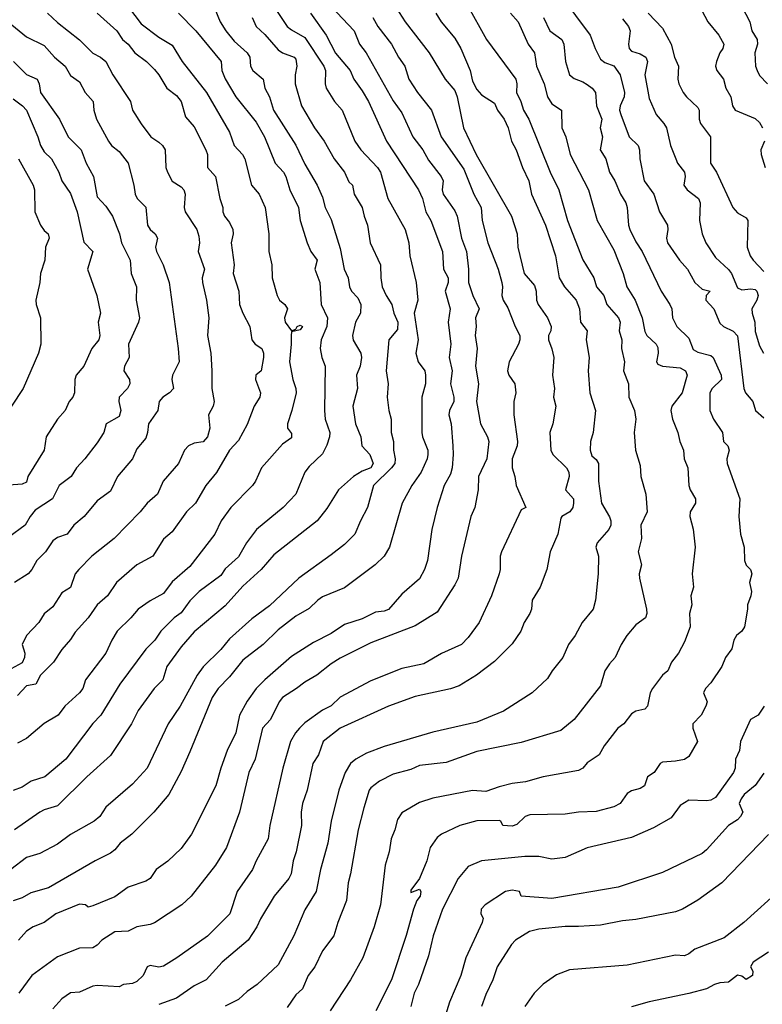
# Model space of a CAD drawing. Header units: metres. Extents: x -46681 to -43747, y -240911 to -237677.
# Tile 759 of 1056: x -45732 to -45648, y -238363 to -238251. Entities that reach past the tile are written whole.
import ezdxf

# ---------------------------------------------------------------- set-up
doc = ezdxf.new("R2010")
doc.units = ezdxf.units.M
doc.layers.add('CONTOUR_INDEX', color=1, linetype='Continuous')
doc.layers.add('CONTOUR_INTER', color=3, linetype='Continuous')

msp = doc.modelspace()

# ---------------------------------------------------------------- linework, layer by layer
at = {"layer": 'CONTOUR_INDEX'}
for points, elevation in [([(-45709.78, -238250.02), (-45709.17, -238251.52), (-45708.53, -238252.52), (-45707.6, -238253.71), (-45706.1, -238255.02), (-45705.8, -238255.52), (-45705.72, -238256.52), (-45705.46, -238257.02), (-45704.32, -238258.02), (-45704.11, -238259.02), (-45703.6, -238260.02), (-45703.13, -238261.52), (-45700.6, -238265.47), (-45699.6, -238267.62), (-45698.2, -238270.02), (-45697.6, -238271.37), (-45697.27, -238272.52), (-45696.6, -238273.91), (-45695.6, -238277.18), (-45695.14, -238279.52), (-45694.67, -238280.52), (-45694.51, -238281.52), (-45694.3, -238282.02), (-45693.6, -238282.76), (-45693.26, -238283.52), (-45693.29, -238284.52), (-45693.84, -238285.52), (-45694.19, -238287.02), (-45694.1, -238287.55), (-45693.24, -238289.02), (-45693.17, -238289.52), (-45693.31, -238290.52), (-45693.75, -238291.52), (-45693.63, -238293.02), (-45694.15, -238295.02), (-45693.85, -238297.02), (-45693.26, -238298.52), (-45693.13, -238299.52), (-45692.22, -238300.52), (-45691.84, -238301.52), (-45692.12, -238302.02), (-45693.1, -238302.4), (-45694.09, -238303.02), (-45695.77, -238304.52), (-45697.1, -238306.63), (-45698.2, -238308.02), (-45703.1, -238311.88), (-45704.52, -238313.52), (-45706.6, -238315.43), (-45708.6, -238317.65), (-45712.1, -238320.61), (-45713.6, -238322.28), (-45715.19, -238324.52), (-45715.68, -238326.02), (-45716.64, -238327.02), (-45718.45, -238329.52), (-45719.22, -238331.02), (-45721.6, -238334.61), (-45724.28, -238337.02), (-45727.6, -238340.31), (-45729.1, -238340.75), (-45729.6, -238341.02), (-45732.45, -238343.02)], 100), ([(-45650.1, -238249.79), (-45649.21, -238251.52), (-45648.96, -238252.52), (-45648.36, -238253.52), (-45648.35, -238254.02), (-45648.65, -238255.02), (-45648.56, -238256.52), (-45648.38, -238257.02), (-45648.1, -238257.57), (-45647.2, -238258.52)], 85), ([(-45691.9, -238251.02), (-45691.31, -238252.02), (-45689.79, -238254.02), (-45688.98, -238255.52), (-45688.26, -238256.52), (-45687.8, -238258.02), (-45686.81, -238259.52), (-45685.26, -238261.52), (-45684.13, -238264.52), (-45681.6, -238268.18), (-45680.46, -238271.02), (-45679.63, -238272.52), (-45679.51, -238274.02), (-45678.87, -238276.52), (-45677.69, -238279.52), (-45677.27, -238281.02), (-45677.19, -238281.52), (-45677.27, -238282.52), (-45677.13, -238283.02), (-45676.6, -238283.9), (-45675.78, -238286.02), (-45675.24, -238287.02), (-45675.23, -238287.52), (-45675.39, -238288.02), (-45676.44, -238290.02), (-45676.63, -238291.02), (-45676.5, -238291.52), (-45675.79, -238292.52), (-45675.69, -238293.52), (-45675.91, -238294.52), (-45675.92, -238296.02), (-45675.52, -238299.02), (-45675.56, -238299.52), (-45676.1, -238301.02), (-45676.12, -238302.02), (-45675.8, -238303.02), (-45675.66, -238304.02), (-45674.57, -238306.52), (-45675.1, -238306.79), (-45677.32, -238311.52), (-45677.46, -238312.02), (-45677.46, -238313.52), (-45677.58, -238314.02), (-45678.46, -238316.52), (-45679.85, -238319.52), (-45681.1, -238321.25), (-45681.83, -238322.02), (-45684.1, -238323.04), (-45686.1, -238324.2), (-45688.6, -238324.75), (-45692.1, -238326.13), (-45695.6, -238328), (-45696.6, -238328.97), (-45697.6, -238329.47), (-45699.6, -238330.9), (-45700.2, -238331.52), (-45700.64, -238332.02), (-45701.19, -238333.02), (-45702.07, -238336.02), (-45703.56, -238342.52), (-45703.73, -238344.02), (-45705.11, -238346.52), (-45705.5, -238347.52), (-45707.23, -238350.02), (-45708.06, -238352.52), (-45710.6, -238355.05), (-45714.09, -238357.52), (-45715.6, -238358.46), (-45716.1, -238358.57), (-45717.1, -238358.37), (-45717.43, -238358.52), (-45717.9, -238359.52), (-45718.6, -238360.2), (-45719.1, -238360.41), (-45720.1, -238360.52), (-45720.6, -238360.8), (-45723.1, -238360.64), (-45723.6, -238360.74), (-45725.1, -238361.39), (-45726.1, -238361.47), (-45727.1, -238362.16), (-45728.1, -238363.3)], 95), ([(-45672.57, -238251.02), (-45671.83, -238252.52), (-45670.5, -238253.52), (-45670.27, -238254.02), (-45670.08, -238256.02), (-45669.6, -238257.53), (-45669.1, -238257.94), (-45668.1, -238258.29), (-45667.6, -238258.61), (-45667.06, -238259.02), (-45666.69, -238259.52), (-45666.56, -238261.02), (-45665.94, -238262.52), (-45666.13, -238263.52), (-45665.88, -238264.52), (-45666.14, -238266.02), (-45665.52, -238267.02), (-45665.08, -238268.52), (-45664.48, -238269.52), (-45663.86, -238271.02), (-45663.23, -238272.02), (-45663.08, -238272.52), (-45662.95, -238274.52), (-45662.77, -238275.02), (-45662.1, -238276.44), (-45661.39, -238277.52), (-45659.23, -238282.02), (-45658.27, -238283.52), (-45658.05, -238284.02), (-45657.95, -238285.02), (-45657.48, -238286.02), (-45656.1, -238287.32), (-45655.6, -238288.61), (-45655.1, -238288.93), (-45653.6, -238289.28), (-45653.35, -238289.52), (-45652.45, -238291.52), (-45652.4, -238292.02), (-45653.48, -238293.02), (-45653.74, -238293.52), (-45653.72, -238295.52), (-45653.31, -238296.52), (-45652.28, -238298.02), (-45652.2, -238299.02), (-45651.71, -238299.52), (-45651.54, -238300.02), (-45651.81, -238301.02), (-45651.75, -238301.52), (-45650.35, -238305.52), (-45650.46, -238307.52), (-45650.26, -238309.52), (-45649.83, -238311.02), (-45649.79, -238312.52), (-45649.6, -238313.04), (-45649.14, -238313.52), (-45648.98, -238314.02), (-45649.22, -238315.02), (-45649, -238316.02), (-45649.07, -238316.52), (-45649.47, -238317.52), (-45649.45, -238318.02), (-45649.81, -238320.02), (-45650.1, -238320.5), (-45650.7, -238321.02), (-45651.01, -238321.52), (-45651.24, -238322.52), (-45651.95, -238323.52), (-45652.37, -238324.52), (-45653.6, -238326.37), (-45654.22, -238327.02), (-45654.46, -238327.52), (-45654.02, -238328.52), (-45654.18, -238329.02), (-45654.72, -238330.02), (-45655.65, -238331.02), (-45655.65, -238331.52), (-45655.14, -238333.02), (-45656.1, -238334.72), (-45656.6, -238335.05), (-45657.6, -238335.26), (-45659.1, -238335.36), (-45659.34, -238335.52), (-45660.04, -238336.52), (-45660.79, -238337.02), (-45661.12, -238338.02), (-45661.6, -238338.33), (-45662.6, -238338.61), (-45663.1, -238338.89), (-45663.9, -238340.02), (-45664.6, -238340.42), (-45666.6, -238340.96), (-45668.6, -238341.01), (-45670.1, -238341.26), (-45674.1, -238341.31), (-45674.65, -238341.52), (-45675.6, -238342.42), (-45676.1, -238342.6), (-45677.15, -238342.52), (-45677.4, -238342.02), (-45677.6, -238341.95), (-45680.1, -238342), (-45682.05, -238342.52), (-45684.1, -238343.5), (-45684.6, -238343.9), (-45685.39, -238345.02), (-45685.78, -238346.52), (-45686.62, -238348.52), (-45687.6, -238349.85), (-45687.6, -238350.13), (-45686.6, -238349.74), (-45686.46, -238350.02), (-45686.52, -238350.52), (-45686.9, -238351.02), (-45687.29, -238352.02), (-45688.1, -238354.97), (-45689.77, -238360.02), (-45691.56, -238363.52)], 90), ([(-45733.18, -238251.52), (-45731.1, -238253.19), (-45729.1, -238254.18), (-45727.94, -238255.52), (-45726.73, -238256.52), (-45726.1, -238257.6), (-45725.1, -238258.32), (-45724.47, -238259.52), (-45723.54, -238260.52), (-45723.46, -238261.52), (-45723.16, -238262.52), (-45721.81, -238265.02), (-45721.46, -238265.52), (-45720.6, -238266.18), (-45719.6, -238267.52), (-45718.93, -238270.02), (-45718.8, -238271.02), (-45718.57, -238271.52), (-45717.6, -238272.51), (-45717.38, -238274.52), (-45717.1, -238275.04), (-45716.52, -238275.52), (-45716.28, -238276.02), (-45716.5, -238277.02), (-45716.39, -238277.52), (-45715.63, -238279.02), (-45714.96, -238281.02), (-45713.91, -238288.52), (-45713.83, -238290.02), (-45714.56, -238291.52), (-45714.63, -238292.02), (-45714.47, -238293.02), (-45714.91, -238293.52), (-45715.65, -238294.02), (-45716.06, -238294.52), (-45716.23, -238295.52), (-45717.3, -238297.02), (-45717.39, -238298.02), (-45717.6, -238298.65), (-45718.6, -238299.85), (-45719.1, -238301.02), (-45720.78, -238303.02), (-45721.6, -238304.67), (-45723.1, -238305.74), (-45724.57, -238307.52), (-45725.75, -238308.52), (-45726.48, -238309.52), (-45727.6, -238309.9), (-45728.1, -238310.29), (-45728.94, -238311.52), (-45729.93, -238312.52), (-45730.5, -238313.52), (-45730.92, -238314.02), (-45732.44, -238315.02)], 105), ([(-45647.1, -238356.86), (-45648.84, -238358.02), (-45649.13, -238358.52), (-45648.88, -238359.02), (-45648.89, -238359.52), (-45649.6, -238359.98), (-45650.1, -238359.61), (-45650.6, -238359.49), (-45651.6, -238360.27), (-45652.6, -238360.33), (-45653.22, -238360.52), (-45654.1, -238361.01), (-45656.1, -238361.57), (-45660.6, -238362.48), (-45662.6, -238363.06)], 85)]:
    msp.add_lwpolyline(points, dxfattribs=dict(at, elevation=elevation))
at = {"layer": 'CONTOUR_INTER'}
for points, elevation in [([(-45720.15, -238249.02), (-45718.1, -238251.72), (-45716.1, -238253.23), (-45714.6, -238254.14), (-45713.48, -238256.02), (-45710.72, -238259.52), (-45708.13, -238264.02), (-45707.57, -238265.52), (-45706.65, -238266.52), (-45706.38, -238267.02), (-45705.62, -238270.02), (-45704.74, -238271.02), (-45704.08, -238272.52), (-45703.67, -238275.52), (-45703.65, -238277.52), (-45703.33, -238279.02), (-45703.27, -238280.52), (-45702.73, -238282.52), (-45702.47, -238283.02), (-45701.84, -238283.52), (-45701.53, -238284.02), (-45701.88, -238285.02), (-45701.8, -238285.52), (-45701.1, -238286.5), (-45700.6, -238286.33), (-45700.45, -238286.02), (-45700.1, -238285.87), (-45699.83, -238286.02), (-45700.1, -238286.4), (-45701.1, -238286.6), (-45701.15, -238287.02), (-45701.12, -238288.02), (-45701.32, -238290.02), (-45700.94, -238292.02), (-45700.59, -238293.02), (-45700.57, -238293.52), (-45701.04, -238295.52), (-45701.55, -238297.02), (-45701.55, -238297.52), (-45701.1, -238298.15), (-45701.1, -238298.63), (-45702.1, -238299.35), (-45704.49, -238302.02), (-45705.17, -238303.52), (-45705.52, -238304.02), (-45707.97, -238306.52), (-45709.04, -238308.02), (-45709.79, -238309.52), (-45712.6, -238313.21), (-45714.6, -238314.92), (-45715.6, -238316.26), (-45717.1, -238317.08), (-45718.45, -238318.02), (-45719.28, -238319.02), (-45720.85, -238320.52), (-45721.45, -238321.52), (-45722.12, -238323.02), (-45724.4, -238326.02), (-45724.73, -238327.02), (-45725.1, -238327.52), (-45726.75, -238329.02), (-45727.53, -238330.02), (-45729.1, -238330.99), (-45731.1, -238332.67), (-45732.1, -238333.21)], 102), ([(-45670.6, -238248.54), (-45667.26, -238253.02), (-45666.72, -238254.52), (-45666.1, -238255.75), (-45665.6, -238256.12), (-45664.6, -238256.51), (-45663.89, -238257.52), (-45663.4, -238259.52), (-45663.42, -238260.02), (-45663.89, -238261.02), (-45663.94, -238261.52), (-45663.82, -238262.02), (-45662.85, -238264.52), (-45661.86, -238265.52), (-45661.68, -238266.02), (-45661.66, -238267.02), (-45661.17, -238269.52), (-45660.08, -238271.02), (-45659.43, -238273.02), (-45658.54, -238274.52), (-45658.5, -238275.02), (-45658.65, -238276.02), (-45658.51, -238276.52), (-45657.16, -238278.52), (-45656.25, -238279.52), (-45655.41, -238281.02), (-45654.6, -238281.78), (-45653.69, -238282.02), (-45654.16, -238282.52), (-45654.17, -238283.02), (-45653.29, -238284.02), (-45652.6, -238285.62), (-45652.2, -238286.02), (-45651.1, -238286.54), (-45650.6, -238287.08), (-45649.87, -238293.02), (-45649.68, -238293.52), (-45648.87, -238294.52), (-45648.57, -238295.52), (-45647.6, -238296.36)], 89), ([(-45703.1, -238249.77), (-45701.57, -238252.02), (-45701.1, -238252.43), (-45699.6, -238253.28), (-45697.44, -238256.52), (-45697.24, -238257.02), (-45697.29, -238258.52), (-45697.18, -238259.02), (-45696.22, -238260.52), (-45695.34, -238261.52), (-45693.92, -238265.02), (-45693.25, -238266.02), (-45691.35, -238268.02), (-45691.02, -238268.52), (-45690.19, -238271.52), (-45688.22, -238275.02), (-45687.81, -238276.52), (-45687.69, -238278.02), (-45686.97, -238281.02), (-45686.78, -238283.02), (-45687.21, -238284.52), (-45686.75, -238287.52), (-45687.01, -238289.02), (-45686.74, -238290.02), (-45685.98, -238291.02), (-45685.91, -238291.52), (-45685.93, -238292.52), (-45686.34, -238294.02), (-45686.32, -238298.02), (-45686.27, -238298.52), (-45685.66, -238300.02), (-45685.64, -238300.52), (-45685.74, -238301.02), (-45686.4, -238302.52), (-45687.48, -238304.02), (-45688.56, -238306.02), (-45689.98, -238311.02), (-45690.61, -238312.02), (-45691.61, -238313.02), (-45695.1, -238315.61), (-45697.6, -238316.64), (-45698.1, -238316.99), (-45699.1, -238317.94), (-45700.6, -238318.83), (-45702.6, -238320.36), (-45704.29, -238322.02), (-45706.6, -238323.79), (-45708.1, -238325.7), (-45709.41, -238327.02), (-45710.07, -238328.02), (-45712.6, -238334.2), (-45713.6, -238336.43), (-45714.99, -238339.02), (-45716.67, -238341.02), (-45719.16, -238343.52), (-45720.48, -238344.52), (-45721.1, -238345.28), (-45721.6, -238345.67), (-45723.31, -238346.52), (-45728.6, -238349.59), (-45730.6, -238350.17), (-45731.6, -238350.71), (-45732.6, -238351.06)], 98), ([(-45696.6, -238249.77), (-45694, -238252.52), (-45693.39, -238254.02), (-45692.64, -238255.02), (-45689.6, -238260.46), (-45688.6, -238261.83), (-45687.34, -238264.52), (-45686.22, -238266.02), (-45685.6, -238267.16), (-45684.16, -238269.02), (-45683.92, -238269.52), (-45684.02, -238270.52), (-45683.91, -238271.02), (-45682.6, -238272.91), (-45682.33, -238273.52), (-45681.84, -238276.02), (-45681.29, -238277.52), (-45681.04, -238279.52), (-45681.05, -238281.02), (-45680.57, -238282.52), (-45679.84, -238284.02), (-45680.27, -238285.02), (-45680.18, -238286.02), (-45680.31, -238287.02), (-45680.08, -238288.52), (-45680.25, -238290.52), (-45679.93, -238292.52), (-45680.14, -238294.52), (-45679.7, -238297.02), (-45678.89, -238298.52), (-45678.76, -238299.02), (-45678.99, -238301.02), (-45679.93, -238303.02), (-45679.95, -238304.52), (-45680.35, -238306.52), (-45680.78, -238307.52), (-45681.85, -238312.02), (-45682.24, -238314.52), (-45682.6, -238315.27), (-45684.6, -238318.37), (-45687.1, -238319.92), (-45692.1, -238321.85), (-45695.6, -238323.58), (-45696.6, -238324.2), (-45698.23, -238325.52), (-45699.6, -238326.29), (-45700.52, -238327.02), (-45702.13, -238328.02), (-45702.49, -238328.52), (-45703.48, -238330.52), (-45704.39, -238331.52), (-45705.22, -238335.02), (-45705.91, -238336.52), (-45706.97, -238341.02), (-45708.45, -238345.02), (-45709.7, -238347.02), (-45712.45, -238350.52), (-45713.52, -238351.52), (-45716.6, -238353.54), (-45717.1, -238353.75), (-45718.6, -238354.01), (-45719.6, -238354.48), (-45721.1, -238354.58), (-45722.58, -238355.52), (-45723.1, -238356.07), (-45723.6, -238356.37), (-45725.1, -238356.43), (-45727.6, -238357.4), (-45730.5, -238359.52), (-45731.96, -238361.52)], 96), ([(-45689.6, -238249.4), (-45688.23, -238251.52), (-45685.5, -238255.02), (-45683.68, -238258.02), (-45682.6, -238259.27), (-45682.32, -238260.02), (-45681.63, -238263.52), (-45680.17, -238266.52), (-45676.17, -238273.52), (-45675.53, -238275.52), (-45675.48, -238277.02), (-45674.75, -238280.02), (-45673.6, -238281.37), (-45673.38, -238282.02), (-45673.36, -238283.02), (-45673.18, -238283.52), (-45672.1, -238285.02), (-45671.68, -238286.02), (-45671.73, -238286.52), (-45672.01, -238287.02), (-45672.01, -238287.52), (-45671.6, -238288.53), (-45671.41, -238289.52), (-45671.55, -238291.52), (-45671.3, -238293.02), (-45671.44, -238294.02), (-45671.15, -238295.02), (-45671.49, -238297.02), (-45671.83, -238298.02), (-45671.75, -238300.02), (-45671.5, -238300.52), (-45669.94, -238302.02), (-45669.71, -238302.52), (-45669.67, -238303.02), (-45670.06, -238304.52), (-45669.16, -238305.52), (-45669.16, -238306.02), (-45669.25, -238306.52), (-45669.59, -238307.02), (-45670.49, -238307.52), (-45670.6, -238307.73), (-45670.94, -238309.52), (-45671.81, -238311.52), (-45672.17, -238313.52), (-45672.95, -238315.52), (-45673.84, -238317.02), (-45673.93, -238318.02), (-45674.1, -238318.52), (-45674.74, -238319.52), (-45675.14, -238320.52), (-45676.1, -238321.95), (-45678.1, -238323.94), (-45680.14, -238325.52), (-45682.1, -238326.71), (-45683.1, -238327.04), (-45687.1, -238327.91), (-45690.1, -238329), (-45695.6, -238331.51), (-45697.5, -238333.02), (-45698.04, -238334.52), (-45698.68, -238335.52), (-45699.33, -238338.52), (-45699.83, -238340.02), (-45699.99, -238341.02), (-45699.98, -238342.52), (-45700.55, -238345.52), (-45700.92, -238346.52), (-45701.15, -238348.02), (-45701.41, -238348.52), (-45703.06, -238350.52), (-45704.6, -238353.08), (-45705.03, -238354.02), (-45706.01, -238355.52), (-45708.93, -238358.02), (-45710.75, -238360.02), (-45712.1, -238360.69), (-45714.1, -238362.08), (-45716.1, -238362.8)], 94), ([(-45681.26, -238249.52), (-45679, -238253.52), (-45675.68, -238258.02), (-45675.57, -238258.52), (-45675.61, -238259.52), (-45675.13, -238260.52), (-45674.84, -238261.52), (-45674.21, -238262.52), (-45671.79, -238268.52), (-45670.82, -238270.52), (-45669.83, -238274.02), (-45668.1, -238278.46), (-45666.86, -238280.52), (-45666.57, -238281.52), (-45665.73, -238282.52), (-45665.39, -238283.52), (-45664.07, -238285.02), (-45663.89, -238285.52), (-45664, -238286.52), (-45663.71, -238287.52), (-45663.73, -238288.52), (-45663.4, -238290.02), (-45663.51, -238291.02), (-45662.94, -238292.52), (-45662.91, -238294.02), (-45662.26, -238295.52), (-45662.12, -238296.52), (-45662.28, -238298.02), (-45662.13, -238300.02), (-45661.6, -238301.77), (-45661.53, -238303.02), (-45660.99, -238305.02), (-45660.84, -238307.02), (-45661.56, -238308.52), (-45661.46, -238310.02), (-45661.84, -238311.52), (-45661.45, -238313.02), (-45661.74, -238314.02), (-45661.68, -238314.52), (-45660.89, -238318.02), (-45660.87, -238318.52), (-45661.03, -238319.02), (-45662.1, -238319.82), (-45663.14, -238321.02), (-45663.78, -238322.02), (-45664.45, -238323.52), (-45665.1, -238324.21), (-45665.6, -238325.01), (-45666.1, -238326.7), (-45669.08, -238330.52), (-45670.6, -238331.76), (-45675.1, -238333.12), (-45680.1, -238334.16), (-45683.6, -238335.41), (-45686.6, -238335.73), (-45687.6, -238336.19), (-45689.6, -238336.7), (-45691.13, -238337.52), (-45692.1, -238338.26), (-45692.3, -238338.52), (-45692.91, -238340.52), (-45693.53, -238343.02), (-45694.4, -238348.02), (-45694.67, -238349.02), (-45694.88, -238351.02), (-45695.86, -238353.52), (-45696.3, -238355.02), (-45697.6, -238356.73), (-45698.44, -238358.52), (-45699.2, -238359.52), (-45699.83, -238361.02), (-45700.6, -238361.72), (-45701.6, -238363.14)], 92), ([(-45655.02, -238249.52), (-45653.95, -238251.52), (-45652.72, -238253.02), (-45652.14, -238254.02), (-45652.24, -238254.52), (-45652.58, -238255.02), (-45652.97, -238256.02), (-45653.07, -238256.52), (-45652.92, -238257.02), (-45652.19, -238258.02), (-45651.92, -238259.02), (-45651.36, -238260.02), (-45651.18, -238261.02), (-45650.87, -238261.52), (-45648.6, -238262.47), (-45648.1, -238262.91), (-45647.78, -238263.52)], 86), ([(-45728.73, -238250.52), (-45727.6, -238251.58), (-45725.1, -238253.53), (-45723.6, -238255.06), (-45722.71, -238255.52), (-45722.12, -238256.02), (-45721.32, -238257.52), (-45719.34, -238260.52), (-45719.08, -238261.52), (-45718.1, -238263.07), (-45717.03, -238264.52), (-45716.1, -238265.15), (-45715.7, -238265.52), (-45715.41, -238266.02), (-45715.31, -238268.02), (-45715.14, -238268.52), (-45714.6, -238269.54), (-45713.6, -238270.18), (-45713.3, -238270.52), (-45713.15, -238271.02), (-45713.24, -238272.52), (-45713.15, -238273.02), (-45711.82, -238275.02), (-45711.6, -238275.77), (-45711.52, -238276.52), (-45711.67, -238277.52), (-45710.93, -238279.52), (-45711.2, -238280.52), (-45711.18, -238281.02), (-45710.72, -238283.02), (-45710.47, -238285.02), (-45710.61, -238287.02), (-45710.23, -238289.02), (-45710.1, -238291.02), (-45710.13, -238293.02), (-45709.84, -238294.52), (-45709.95, -238295.02), (-45710.49, -238296.02), (-45710.33, -238297.52), (-45710.6, -238298.52), (-45711.1, -238299.09), (-45712.1, -238299.23), (-45712.75, -238299.52), (-45713.21, -238300.02), (-45713.9, -238301.52), (-45715.62, -238303.52), (-45716.25, -238305.02), (-45717.45, -238306.02), (-45718.22, -238307.02), (-45721.17, -238310.02), (-45723.69, -238312.02), (-45725.17, -238313.52), (-45725.57, -238314.02), (-45726.1, -238315.57), (-45727.1, -238316.19), (-45728.1, -238317.77), (-45729.1, -238318.54), (-45729.7, -238319.52), (-45731.11, -238321.02), (-45731.58, -238322.02), (-45731.3, -238323.02), (-45731.33, -238323.52), (-45731.6, -238324.09), (-45734.1, -238325.48)], 104), ([(-45705.53, -238251.02), (-45705.08, -238252.02), (-45704.1, -238252.94), (-45702.6, -238254.69), (-45702.1, -238255.03), (-45700.8, -238255.52), (-45700.6, -238255.75), (-45700.48, -238256.52), (-45700.68, -238257.52), (-45700.69, -238258.52), (-45699.95, -238261.02), (-45698.49, -238263.52), (-45697.39, -238265.02), (-45696.27, -238267.02), (-45695.09, -238268.52), (-45694.6, -238269.64), (-45694.2, -238270.02), (-45694, -238271.02), (-45693.09, -238272.52), (-45692.88, -238273.52), (-45692.5, -238274.52), (-45692.17, -238276.52), (-45691.02, -238279.02), (-45690.98, -238280.52), (-45690.81, -238281.52), (-45690.38, -238282.52), (-45689.74, -238283.52), (-45689.5, -238284.52), (-45689.05, -238285.52), (-45689.1, -238286.34), (-45690.07, -238287.52), (-45690.36, -238291.02), (-45690.16, -238292.52), (-45690.25, -238294.02), (-45690.07, -238295.52), (-45689.82, -238296.52), (-45689.82, -238298.02), (-45689.54, -238299.02), (-45689.56, -238300.02), (-45689.34, -238301.02), (-45689.41, -238301.52), (-45689.76, -238302.02), (-45691.81, -238304.02), (-45692.48, -238306.52), (-45693.3, -238308.02), (-45693.92, -238309.52), (-45695.1, -238310.69), (-45696.6, -238311.89), (-45700.26, -238314.52), (-45703.6, -238317.66), (-45705.6, -238319.13), (-45708.1, -238321.39), (-45709.1, -238322.59), (-45711.1, -238324.54), (-45711.78, -238325.52), (-45713.71, -238329.02), (-45715.06, -238331.02), (-45717.45, -238336.02), (-45719.1, -238337.83), (-45722.1, -238340.44), (-45722.81, -238341.52), (-45723.42, -238342.02), (-45726.1, -238343.54), (-45727.6, -238344.65), (-45729.6, -238345.69), (-45731.1, -238346.16), (-45732.88, -238347.52)], 99), ([(-45713.87, -238250.52), (-45711.91, -238252.52), (-45709.07, -238256.02), (-45708.99, -238257.02), (-45708.6, -238257.98), (-45707.38, -238260.02), (-45705.1, -238262.88), (-45704.14, -238264.52), (-45702.95, -238267.52), (-45702, -238268.52), (-45701.73, -238269.02), (-45701.28, -238270.52), (-45700.31, -238272.52), (-45700.1, -238274.02), (-45699.32, -238276.52), (-45698.9, -238277.52), (-45698.17, -238278.52), (-45698.46, -238279.52), (-45697.87, -238281.02), (-45697.72, -238283.52), (-45697.02, -238285.02), (-45697.08, -238286.02), (-45697.74, -238287.52), (-45697.84, -238288.52), (-45697.67, -238289.52), (-45697.27, -238290.52), (-45697.37, -238295.52), (-45697.28, -238296.52), (-45696.76, -238298.02), (-45696.8, -238298.52), (-45697.1, -238299.45), (-45697.6, -238300.42), (-45699.1, -238301.86), (-45699.6, -238302.52), (-45700.61, -238305.02), (-45702.03, -238306.52), (-45705.06, -238309.02), (-45706.17, -238310.52), (-45707.1, -238312.09), (-45708.6, -238313.46), (-45709.1, -238314.23), (-45711.53, -238316.02), (-45712.6, -238317.07), (-45713.6, -238318.45), (-45714.36, -238319.02), (-45715.87, -238320.52), (-45716.55, -238321.52), (-45717.6, -238322.55), (-45720.54, -238326.52), (-45722.68, -238330.02), (-45723.6, -238330.96), (-45726.64, -238335.02), (-45729.01, -238337.02), (-45730.58, -238337.52), (-45731.6, -238338.19), (-45732.6, -238338.56)], 101), ([(-45723.09, -238250.52), (-45720.88, -238252.52), (-45720.21, -238253.52), (-45719.6, -238254.04), (-45718.82, -238255.02), (-45717.51, -238256.02), (-45716.6, -238256.9), (-45716.1, -238257.5), (-45715.21, -238259.02), (-45714.1, -238259.86), (-45713.59, -238260.52), (-45713.1, -238262.27), (-45712.1, -238263.41), (-45710.78, -238266.02), (-45710.62, -238266.52), (-45710.6, -238268.02), (-45709.69, -238269.02), (-45709.22, -238271.52), (-45708.87, -238272.52), (-45708.86, -238273.02), (-45708.68, -238273.52), (-45708.1, -238274.25), (-45707.74, -238275.02), (-45707.71, -238275.52), (-45707.91, -238276.52), (-45707.57, -238279.02), (-45707.69, -238280.02), (-45707.05, -238282.02), (-45706.97, -238283.52), (-45706.62, -238284.52), (-45705.82, -238286.02), (-45705.58, -238287.52), (-45705.19, -238288.02), (-45704.46, -238288.52), (-45704.27, -238289.02), (-45704.28, -238289.52), (-45704.53, -238291.02), (-45705.14, -238291.52), (-45705.18, -238292.02), (-45704.6, -238293.52), (-45704.68, -238294.02), (-45705.32, -238295.02), (-45706.1, -238297.12), (-45707.1, -238298.93), (-45708.1, -238300.01), (-45709.6, -238302.54), (-45710.81, -238304.02), (-45711.97, -238306.02), (-45712.97, -238307.02), (-45714.6, -238309.28), (-45715.6, -238310.11), (-45716.8, -238312.02), (-45718.62, -238313.02), (-45720.89, -238315.02), (-45721.93, -238316.52), (-45723.09, -238317.52), (-45724.1, -238319.02), (-45725.6, -238320.64), (-45726.1, -238321.47), (-45727.1, -238322.59), (-45728.04, -238324.02), (-45729.53, -238325.52), (-45730.03, -238326.52), (-45731.1, -238326.71), (-45732.1, -238327.81)], 103), ([(-45698.96, -238250.52), (-45697.16, -238253.02), (-45696.1, -238255.06), (-45694.45, -238257.02), (-45694.05, -238258.02), (-45693.1, -238259.31), (-45692.39, -238260.52), (-45690.34, -238265.02), (-45686.71, -238270.52), (-45686.26, -238271.52), (-45685.89, -238273.02), (-45685.32, -238274.02), (-45684.01, -238277.52), (-45683.89, -238279.52), (-45683.36, -238280.52), (-45683.35, -238281.02), (-45683.7, -238282.02), (-45683.13, -238284.02), (-45683.34, -238285.52), (-45683.07, -238288.02), (-45683.26, -238289.52), (-45682.9, -238291.02), (-45683.08, -238292.52), (-45682.72, -238294.02), (-45682.72, -238294.52), (-45683.19, -238295.52), (-45683.28, -238296.02), (-45683, -238297.02), (-45682.84, -238299.52), (-45682.79, -238300.52), (-45682.92, -238302.02), (-45683.1, -238302.73), (-45683.8, -238304.02), (-45684.61, -238306.52), (-45685.21, -238309.02), (-45685.69, -238312.52), (-45686.02, -238313.52), (-45686.6, -238314.59), (-45688.6, -238316.34), (-45690.1, -238318.07), (-45690.6, -238318.27), (-45691.6, -238318.37), (-45693.1, -238319.13), (-45695.1, -238319.77), (-45696.6, -238320.78), (-45698.6, -238321.79), (-45701.1, -238323.4), (-45704.11, -238326.02), (-45705.08, -238327.02), (-45706.1, -238328.45), (-45706.97, -238330.02), (-45707.38, -238332.02), (-45708.38, -238334.02), (-45709.1, -238336.02), (-45709.66, -238338.02), (-45712.4, -238343.52), (-45713.6, -238345.15), (-45715.1, -238346.56), (-45716.43, -238347.52), (-45717.1, -238348.54), (-45717.6, -238348.85), (-45719.6, -238349.5), (-45721.1, -238350.62), (-45723.6, -238351.63), (-45724.1, -238351.77), (-45724.4, -238351.52), (-45725.1, -238351.42), (-45727.76, -238352.52), (-45729.1, -238353.51), (-45730.33, -238354.02), (-45731.1, -238354.5), (-45731.99, -238355.52)], 97), ([(-45684.76, -238250.52), (-45684.15, -238251.52), (-45682.6, -238253.36), (-45681.91, -238254.52), (-45680.85, -238257.02), (-45680.6, -238258.21), (-45680.1, -238259.17), (-45679.6, -238259.76), (-45678.1, -238260.73), (-45677.76, -238261.52), (-45677.02, -238262.52), (-45676.58, -238263.52), (-45676.19, -238265.02), (-45675.65, -238266.02), (-45674.94, -238268.02), (-45674.23, -238269.52), (-45673.93, -238271.02), (-45672.33, -238274.52), (-45671.19, -238278.02), (-45670.79, -238280.52), (-45670.17, -238281.52), (-45668.88, -238283.02), (-45668.48, -238284.02), (-45668.39, -238285.52), (-45667.63, -238286.52), (-45667.72, -238287.52), (-45667.39, -238289.52), (-45667.49, -238291.02), (-45667.32, -238293.52), (-45666.69, -238295.52), (-45666.93, -238298.02), (-45667.25, -238299.02), (-45667.28, -238300.02), (-45667.1, -238300.65), (-45666.6, -238301.07), (-45666.32, -238301.52), (-45666.35, -238303.52), (-45665.98, -238306.02), (-45665.1, -238307.58), (-45664.93, -238308.02), (-45664.93, -238308.52), (-45665.15, -238309.02), (-45666.47, -238310.52), (-45666.65, -238311.02), (-45666.34, -238312.02), (-45666.38, -238314.02), (-45666.69, -238317.02), (-45666.94, -238318.02), (-45668.19, -238319.52), (-45668.96, -238321.02), (-45669.75, -238322.02), (-45670.39, -238323.52), (-45671.59, -238325.02), (-45672.1, -238325.87), (-45673.83, -238327.52), (-45677.1, -238329.58), (-45680.1, -238330.82), (-45685.1, -238331.96), (-45690.6, -238333.57), (-45692.6, -238334.35), (-45693.81, -238335.02), (-45694.42, -238335.52), (-45695.01, -238336.52), (-45695.72, -238338.52), (-45696.61, -238342.02), (-45696.98, -238344.52), (-45697.8, -238347.52), (-45698.31, -238350.02), (-45699.6, -238352.07), (-45700.84, -238355.02), (-45702.6, -238358.31), (-45704.97, -238360.52), (-45706.1, -238361.33), (-45707.1, -238362.24), (-45708.6, -238362.99)], 93), ([(-45676.29, -238250.52), (-45675.42, -238251.52), (-45674.31, -238254.02), (-45673.59, -238255.02), (-45673.35, -238256.52), (-45672.47, -238258.52), (-45672.1, -238260.02), (-45671.6, -238260.81), (-45670.51, -238261.52), (-45670.48, -238263.52), (-45670.02, -238264.52), (-45669.54, -238266.52), (-45667.46, -238270.52), (-45666.47, -238274.02), (-45664.6, -238277.32), (-45663.54, -238280.02), (-45663.11, -238281.52), (-45662.2, -238283.02), (-45661.39, -238285.02), (-45661.1, -238286.59), (-45660.88, -238287.02), (-45659.81, -238288.02), (-45659.6, -238288.4), (-45659.58, -238289.02), (-45659.78, -238290.02), (-45659.6, -238290.29), (-45659.09, -238290.52), (-45657.1, -238290.71), (-45656.5, -238291.02), (-45656.3, -238291.52), (-45656.87, -238293.52), (-45658.02, -238295.02), (-45658.15, -238295.52), (-45657.95, -238296.52), (-45657.34, -238298.02), (-45657.14, -238299.02), (-45656.73, -238300.02), (-45656.65, -238301.02), (-45656.21, -238302.02), (-45656.12, -238304.02), (-45655.97, -238304.52), (-45655.34, -238305.52), (-45655.36, -238306.02), (-45655.95, -238307.02), (-45656, -238307.52), (-45655.6, -238308.98), (-45655.4, -238311.02), (-45655.73, -238314.02), (-45655.58, -238315.52), (-45655.89, -238316.52), (-45655.76, -238317.52), (-45656.04, -238318.52), (-45655.97, -238320.02), (-45656.6, -238321.71), (-45657.26, -238323.02), (-45658.08, -238324.02), (-45658.48, -238325.02), (-45659.1, -238325.49), (-45660.23, -238327.02), (-45660.5, -238327.52), (-45660.8, -238329.02), (-45661.1, -238329.36), (-45662.1, -238329.57), (-45662.6, -238329.87), (-45663.47, -238331.02), (-45664.15, -238331.52), (-45665.68, -238333.52), (-45666.26, -238334.52), (-45667.6, -238335.43), (-45668.12, -238336.02), (-45668.6, -238336.31), (-45672.6, -238337.01), (-45674.6, -238337.6), (-45676.1, -238337.78), (-45677.6, -238338.13), (-45679.1, -238338.69), (-45680.6, -238338.57), (-45685.1, -238339.43), (-45686.6, -238339.91), (-45688.6, -238341.11), (-45689.1, -238341.84), (-45689.39, -238343.02), (-45689.8, -238344.02), (-45690.05, -238345.52), (-45690.48, -238347.02), (-45691.02, -238351.52), (-45691.74, -238354.02), (-45693, -238357.52), (-45694.42, -238360.02), (-45696.72, -238363.52)], 91), ([(-45663.6, -238251.17), (-45662.94, -238252.02), (-45662.75, -238252.52), (-45662.93, -238254.02), (-45662.85, -238254.52), (-45662.6, -238254.83), (-45661.6, -238255.14), (-45660.97, -238255.52), (-45660.79, -238256.02), (-45661.08, -238257.52), (-45660.6, -238260.18), (-45659.8, -238262.02), (-45658.92, -238263.02), (-45658.63, -238263.52), (-45658.17, -238265.52), (-45657.59, -238267.02), (-45657.39, -238267.52), (-45656.61, -238268.52), (-45656.53, -238269.02), (-45656.66, -238270.02), (-45656.28, -238270.52), (-45655.02, -238271.52), (-45654.82, -238272.02), (-45654.9, -238274.02), (-45654.61, -238275.52), (-45654.2, -238276.52), (-45653.1, -238278.2), (-45651.6, -238279.57), (-45651.27, -238280.02), (-45650.6, -238281.62), (-45650.1, -238281.87), (-45649.1, -238281.75), (-45648.6, -238281.83), (-45648.4, -238282.02), (-45648.27, -238282.52), (-45648.39, -238283.02), (-45648.97, -238284.02), (-45648.93, -238284.52), (-45648.64, -238285.52), (-45648.6, -238286.58), (-45648.1, -238288.22), (-45647.66, -238289.02)], 88), ([(-45660.73, -238250.52), (-45659.1, -238252.23), (-45658.1, -238254.02), (-45657.72, -238255.52), (-45657.26, -238256.52), (-45657.36, -238258.02), (-45657.23, -238258.52), (-45656.75, -238259.52), (-45656.37, -238260.02), (-45655.1, -238261.23), (-45654.95, -238261.52), (-45654.93, -238262.52), (-45654.79, -238263.02), (-45653.66, -238264.52), (-45653.65, -238267.52), (-45652.98, -238268.52), (-45651.14, -238272.52), (-45650.6, -238273.14), (-45649.6, -238273.71), (-45649.42, -238274.02), (-45649.51, -238277.02), (-45649.16, -238278.02), (-45648.82, -238278.52), (-45647.6, -238279.78)], 87), ([(-45732.56, -238256.02), (-45731.1, -238257.47), (-45729.9, -238258.02), (-45729.67, -238258.52), (-45729.51, -238259.52), (-45727.35, -238262.52), (-45726.38, -238264.52), (-45724.92, -238266.02), (-45724.33, -238267.52), (-45723.52, -238269.02), (-45723.1, -238271.34), (-45722.1, -238272.37), (-45721.36, -238273.52), (-45720.58, -238275.52), (-45720.34, -238276.52), (-45719.35, -238278.52), (-45719.23, -238280.02), (-45718.63, -238281.52), (-45718.69, -238283.02), (-45718.32, -238285.02), (-45718.4, -238285.52), (-45719.56, -238288.02), (-45719.48, -238289.52), (-45719.99, -238290.52), (-45720.06, -238291.02), (-45719.44, -238292.02), (-45719.41, -238292.52), (-45719.66, -238293.02), (-45720.59, -238294.02), (-45720.65, -238294.52), (-45720.4, -238295.52), (-45720.6, -238296.19), (-45722.06, -238297.02), (-45722.34, -238298.02), (-45723.1, -238299.18), (-45724.5, -238301.02), (-45725.45, -238302.02), (-45726.04, -238303.02), (-45727.38, -238304.02), (-45728.14, -238305.52), (-45730.1, -238306.8), (-45730.68, -238307.52), (-45731.26, -238308.52), (-45733.1, -238309.89)], 106), ([(-45732.6, -238260.24), (-45731.55, -238261.02), (-45731.1, -238261.53), (-45729.83, -238264.52), (-45729.53, -238265.52), (-45729.1, -238266.22), (-45728.28, -238267.02), (-45727.43, -238268.52), (-45727.08, -238269.52), (-45726.1, -238270.94), (-45725.37, -238273.02), (-45724.6, -238276.48), (-45723.59, -238277.52), (-45724.2, -238279.52), (-45723.14, -238282.52), (-45722.71, -238284.52), (-45722.97, -238285.52), (-45722.81, -238287.02), (-45722.91, -238287.52), (-45723.69, -238288.52), (-45724.6, -238290.49), (-45725.49, -238291.52), (-45725.61, -238292.02), (-45725.65, -238293.52), (-45725.87, -238294.02), (-45726.25, -238294.52), (-45726.73, -238295.52), (-45727.6, -238296.51), (-45728.87, -238298.52), (-45729.1, -238300.02), (-45730.93, -238303.02), (-45731.1, -238303.65), (-45731.6, -238303.88), (-45733.1, -238303.99)], 107), ([(-45647.55, -238265.02), (-45647.96, -238266.02), (-45647.92, -238266.52), (-45647.45, -238268.02)], 86), ([(-45731.99, -238267.02), (-45730.36, -238270.02), (-45730.19, -238270.52), (-45730.14, -238273.02), (-45729.51, -238274.52), (-45729.1, -238275.16), (-45728.65, -238275.52), (-45728.52, -238276.02), (-45728.95, -238277.02), (-45729.03, -238278.52), (-45729.52, -238280.02), (-45729.57, -238281.02), (-45730.03, -238283.02), (-45729.99, -238283.52), (-45729.5, -238285.02), (-45729.48, -238288.02), (-45729.74, -238289.02), (-45731.49, -238293.02), (-45732.78, -238295.02)], 108), ([(-45647.56, -238329.02), (-45648.24, -238330.02), (-45649.11, -238330.52), (-45650.25, -238333.02), (-45650.36, -238334.02), (-45650.83, -238335.02), (-45650.88, -238336.02), (-45651.04, -238336.52), (-45653.1, -238339.37), (-45653.6, -238339.64), (-45654.1, -238339.74), (-45656.1, -238339.64), (-45657.1, -238340.25), (-45658.1, -238341.65), (-45660.1, -238342.78), (-45662.6, -238343.89), (-45667.6, -238345.04), (-45670.1, -238346.16), (-45671.6, -238346.33), (-45673.1, -238346.03), (-45674.68, -238346.02), (-45679.6, -238346.54), (-45681.1, -238347.17), (-45682.23, -238348.52), (-45683.99, -238352.02), (-45685.06, -238355.02), (-45685.6, -238357.27), (-45686.71, -238360.52), (-45687.19, -238361.52), (-45687.58, -238363.02)], 89), ([(-45647.6, -238336.6), (-45648.6, -238337.98), (-45649.83, -238339.02), (-45650.2, -238339.52), (-45650.39, -238340.02), (-45650, -238341.02), (-45650.26, -238341.52), (-45650.6, -238341.88), (-45651.6, -238342.54), (-45654.1, -238345.3), (-45654.6, -238345.69), (-45659.1, -238347.85), (-45664.1, -238349.52), (-45671.6, -238350.79), (-45675.1, -238350.52), (-45675.28, -238350.02), (-45676.1, -238349.87), (-45676.85, -238350.02), (-45679.16, -238351.52), (-45679.61, -238352.02), (-45679.67, -238352.52), (-45679.4, -238353.02), (-45679.49, -238353.52), (-45681.37, -238357.52), (-45681.94, -238359.52), (-45683.19, -238362.52), (-45683.65, -238364.02)], 88), ([(-45647.1, -238343.53), (-45652.38, -238349.02), (-45655.1, -238351), (-45656.81, -238352.02), (-45657.6, -238352.3), (-45662.1, -238353.18), (-45663.6, -238353.33), (-45666.1, -238353.8), (-45668.6, -238353.98), (-45670.1, -238353.95), (-45673.1, -238354.25), (-45674.14, -238354.52), (-45675.74, -238355.52), (-45676.2, -238356.02), (-45677.82, -238358.52), (-45678.3, -238360.02), (-45679.1, -238361.67), (-45679.57, -238363.02)], 87), ([(-45645.6, -238349.68), (-45649.88, -238353.52), (-45652.1, -238355.26), (-45655.44, -238356.52), (-45656.1, -238357.07), (-45656.6, -238357.29), (-45657.6, -238357.21), (-45663.1, -238358.35), (-45669.6, -238358.87), (-45671.1, -238359.44), (-45672.6, -238360.49), (-45673.62, -238361.52), (-45674.68, -238363.02)], 86)]:
    msp.add_lwpolyline(points, dxfattribs=dict(at, elevation=elevation))

doc.saveas('drawing.dxf')
